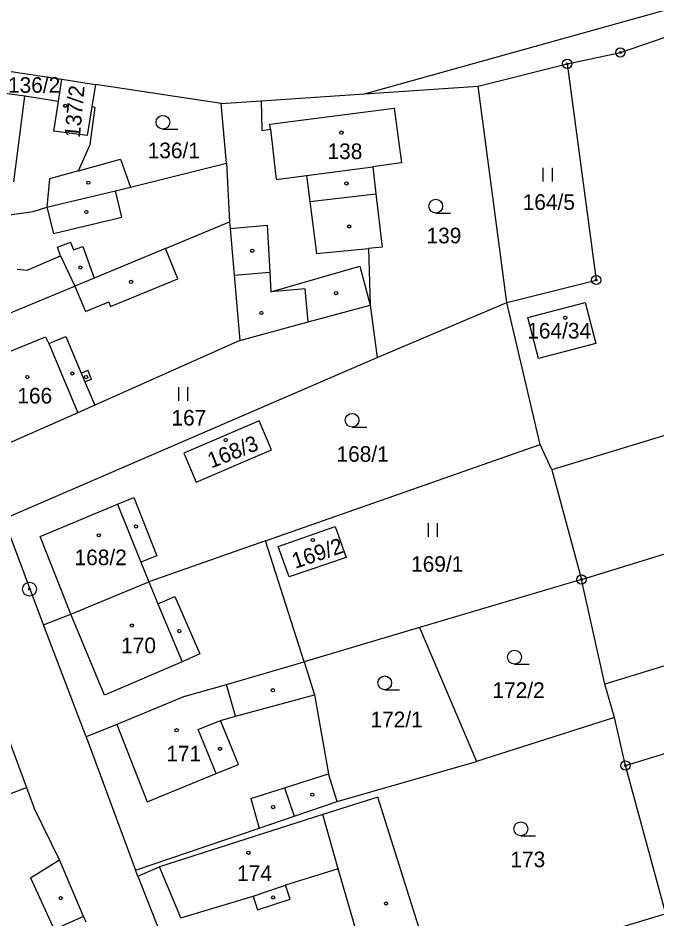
# Model space of a CAD drawing. Extents: x -762263 to -760336, y -1154405 to -1152076.
# Drawn here: x -761487.2 to -761417.7, y -1152449.2 to -1152351.2 of the extents above; entities that cross this region are included whole.
import ezdxf

# ---------------------------------------------------------------- set-up
doc = ezdxf.new("R2010")
doc.units = 0
for name, color, linetype in [('Vrstva 1', 7, 'Continuous'), ('Vrstva 18', 7, 'Continuous'), ('Vrstva 19', 7, 'Continuous'), ('Vrstva 24', 7, 'Continuous'), ('Vrstva 25', 7, 'Continuous'), ('Vrstva 4', 7, 'Continuous'), ('Vrstva 6', 7, 'Continuous')]:
    doc.layers.add(name, color=color, linetype=linetype)

msp = doc.modelspace()

# ---------------------------------------------------------------- linework, layer by layer
at = {"layer": 'Vrstva 1'}
for p, q in [((-761421.65, -1152354.92), (-761413.08, -1152351.96)), ((-761427.44, -1152356.15), (-761421.65, -1152354.92)), ((-761437.14, -1152358.57), (-761427.44, -1152356.15)), ((-761427.44, -1152356.15), (-761424.29, -1152379.69)), ((-761489.17, -1152356.81), (-761482.45, -1152357.83)), ((-761482.83, -1152360.26), (-761482.45, -1152357.83)), ((-761482.45, -1152357.83), (-761478.81, -1152358.39)), ((-761478.81, -1152358.39), (-761479.2, -1152360.84)), ((-761465.13, -1152360.48), (-761478.81, -1152358.39)), ((-761486.48, -1152359.67), (-761489.64, -1152359.26)), ((-761460.76, -1152360.18), (-761449.5, -1152359.41)), ((-761449.5, -1152359.41), (-761437.14, -1152358.57)), ((-761434, -1152382.12), (-761437.14, -1152358.57)), ((-761482.83, -1152360.26), (-761486.48, -1152359.67)), ((-761483.33, -1152363.49), (-761482.83, -1152360.26)), ((-761465.13, -1152360.48), (-761460.76, -1152360.18)), ((-761460.76, -1152360.18), (-761460.7, -1152363.41)), ((-761479.2, -1152360.84), (-761479.71, -1152363.96)), ((-761479.36, -1152364.92), (-761478.82, -1152360.91)), ((-761478.82, -1152360.91), (-761479.2, -1152360.84)), ((-761464.55, -1152366.97), (-761465.13, -1152360.48)), ((-761459.81, -1152362.73), (-761446.29, -1152360.98)), ((-761446.29, -1152360.98), (-761445.48, -1152366.93)), ((-761460.7, -1152363.41), (-761459.75, -1152363.28)), ((-761459.75, -1152363.28), (-761459.81, -1152362.73)), ((-761479.71, -1152363.96), (-761483.33, -1152363.49)), ((-761480.66, -1152367.81), (-761479.36, -1152364.92)), ((-761480.66, -1152367.81), (-761476.09, -1152366.54)), ((-761476.09, -1152366.54), (-761475, -1152369.57)), ((-761475, -1152369.57), (-761464.55, -1152366.97)), ((-761464.55, -1152366.97), (-761464.2, -1152373.36)), ((-761445.48, -1152366.93), (-761448.62, -1152367.35)), ((-761448.62, -1152367.35), (-761448.27, -1152370.29)), ((-761480.15, -1152370.81), (-761476.61, -1152369.96)), ((-761476.61, -1152369.96), (-761475, -1152369.57)), ((-761484.08, -1152371.76), (-761480.15, -1152370.81)), ((-761448.27, -1152370.29), (-761447.58, -1152376.11)), ((-761485.59, -1152372.21), (-761484.08, -1152371.76)), ((-761499.05, -1152374.15), (-761485.59, -1152372.21)), ((-761471.19, -1152376.25), (-761464.2, -1152373.36)), ((-761464.2, -1152373.36), (-761464.14, -1152374.06)), ((-761464.14, -1152374.06), (-761463.7, -1152379.17)), ((-761447.58, -1152376.11), (-761449.08, -1152376.26)), ((-761471.19, -1152376.25), (-761478.93, -1152379.47)), ((-761449.08, -1152376.26), (-761448.89, -1152382.41)), ((-761478.93, -1152379.47), (-761481.06, -1152380.35)), ((-761463.7, -1152379.17), (-761463.1, -1152386.26)), ((-761434, -1152382.12), (-761424.29, -1152379.69)), ((-761494.18, -1152385.8), (-761481.06, -1152380.35)), ((-761455.63, -1152384.24), (-761448.89, -1152382.41)), ((-761448.89, -1152382.41), (-761448.12, -1152388.13)), ((-761448.12, -1152388.13), (-761434, -1152382.12)), ((-761430.37, -1152397.57), (-761434, -1152382.12)), ((-761431.73, -1152383.77), (-761425.47, -1152382.12)), ((-761425.47, -1152382.12), (-761424.33, -1152386.59)), ((-761430.57, -1152388.22), (-761431.73, -1152383.77)), ((-761463.1, -1152386.26), (-761455.63, -1152384.24)), ((-761463.1, -1152386.26), (-761478.88, -1152393.31)), ((-761424.33, -1152386.59), (-761430.57, -1152388.22)), ((-761488.79, -1152405.68), (-761448.12, -1152388.13)), ((-761400.77, -1152391.72), (-761429.1, -1152400.36)), ((-761478.88, -1152393.31), (-761480.73, -1152394.13)), ((-761480.73, -1152394.13), (-761488.94, -1152397.76)), ((-761460.99, -1152395.01), (-761469.19, -1152398.53)), ((-761459.62, -1152398.18), (-761460.99, -1152395.01)), ((-761425.89, -1152412.28), (-761374.14, -1152396.33)), ((-761460.3, -1152408.08), (-761430.37, -1152397.57)), ((-761429.1, -1152400.36), (-761430.37, -1152397.57)), ((-761469.19, -1152398.53), (-761467.82, -1152401.7)), ((-761467.82, -1152401.7), (-761459.62, -1152398.18)), ((-761429.1, -1152400.36), (-761425.89, -1152412.28)), ((-761476.39, -1152404.08), (-761474.62, -1152403.37)), ((-761474.62, -1152403.37), (-761472.11, -1152409.69)), ((-761484.81, -1152407.6), (-761476.39, -1152404.08)), ((-761484.44, -1152417.22), (-761488.79, -1152405.68)), ((-761458.91, -1152408.7), (-761452.7, -1152406.52)), ((-761452.7, -1152406.52), (-761451.51, -1152409.88)), ((-761481.48, -1152416.04), (-761484.81, -1152407.6)), ((-761460.3, -1152408.08), (-761472.99, -1152412.54)), ((-761456.09, -1152421.23), (-761460.3, -1152408.08)), ((-761457.7, -1152412), (-761458.91, -1152408.7)), ((-761472.11, -1152409.69), (-761473.85, -1152410.39)), ((-761473.85, -1152410.39), (-761472.99, -1152412.54)), ((-761451.51, -1152409.88), (-761457.7, -1152412)), ((-761425.89, -1152412.28), (-761443.53, -1152417.51)), ((-761423.33, -1152423.68), (-761425.89, -1152412.28)), ((-761481.48, -1152416.04), (-761472.99, -1152412.54)), ((-761387.03, -1152412.54), (-761423.33, -1152423.68)), ((-761484.44, -1152417.22), (-761481.48, -1152416.04)), ((-761421.1, -1152432.52), (-761368, -1152416.1)), ((-761479.81, -1152429.41), (-761484.44, -1152417.22)), ((-761443.53, -1152417.51), (-761456.09, -1152421.23)), ((-761443.53, -1152417.51), (-761437.33, -1152432.09)), ((-761464.55, -1152423.69), (-761456.09, -1152421.23)), ((-761456.09, -1152421.23), (-761454.97, -1152424.82)), ((-761469.02, -1152424.99), (-761464.55, -1152423.69)), ((-761422.28, -1152427.29), (-761423.33, -1152423.68)), ((-761469.02, -1152424.99), (-761476.49, -1152428.06)), ((-761454.97, -1152424.82), (-761453.44, -1152433.44)), ((-761476.49, -1152428.06), (-761479.81, -1152429.41)), ((-761422.28, -1152427.29), (-761437.33, -1152432.09)), ((-761421.1, -1152432.52), (-761422.28, -1152427.29)), ((-761488.62, -1152428.65), (-761486.29, -1152434.93)), ((-761479.81, -1152429.41), (-761474.43, -1152443.9)), ((-761452.49, -1152436.44), (-761437.33, -1152432.09)), ((-761416.7, -1152448.65), (-761421.1, -1152432.52)), ((-761452.49, -1152436.44), (-761453.44, -1152433.44)), ((-761486.29, -1152434.93), (-761485.46, -1152437.18)), ((-761457.18, -1152438.03), (-761452.49, -1152436.44)), ((-761448.06, -1152435.96), (-761454.05, -1152437.87)), ((-761441.66, -1152456.18), (-761448.06, -1152435.96)), ((-761482.7, -1152442.79), (-761485.46, -1152437.18)), ((-761454.05, -1152437.87), (-761471.84, -1152443.54)), ((-761460.99, -1152439.33), (-761457.18, -1152438.03)), ((-761474.43, -1152443.9), (-761460.99, -1152439.33)), ((-761480.09, -1152448.97), (-761482.7, -1152442.79)), ((-761474.18, -1152444.55), (-761471.84, -1152443.54)), ((-761474.18, -1152444.55), (-761474.43, -1152443.9)), ((-761474.18, -1152444.55), (-761466.45, -1152464.3)), ((-761416.7, -1152448.65), (-761441.66, -1152456.18)), ((-761480.09, -1152448.97), (-761483.31, -1152450.37)), ((-761480.09, -1152448.97), (-761479.84, -1152449.52))]:
    msp.add_line(p, q, dxfattribs=at)
at = {"layer": 'Vrstva 24'}
for centre, radius in [((-761421.65, -1152354.92), 0.5), ((-761421.65, -1152354.92), 0.1), ((-761427.44, -1152356.15), 0.5), ((-761427.44, -1152356.15), 0.1), ((-761424.29, -1152379.69), 0.5), ((-761424.29, -1152379.69), 0.1), ((-761425.89, -1152412.28), 0.5), ((-761425.89, -1152412.28), 0.1), ((-761485.98, -1152413.33), 0.75), ((-761485.98, -1152413.33), 0.1), ((-761421.1, -1152432.52), 0.5), ((-761421.1, -1152432.52), 0.1)]:
    msp.add_circle(centre, radius, dxfattribs=at)
at = {"layer": 'Vrstva 25'}
for p, q in [((-761471.45, -1152363.27), (-761469.85, -1152363.27)), ((-761430.06, -1152368.98), (-761430.06, -1152367.48)), ((-761429.06, -1152368.98), (-761429.06, -1152367.48)), ((-761441.75, -1152372.4), (-761440.15, -1152372.4)), ((-761469.74, -1152392.84), (-761469.74, -1152391.34)), ((-761468.74, -1152392.84), (-761468.74, -1152391.34)), ((-761450.86, -1152395.7), (-761449.26, -1152395.7)), ((-761442.56, -1152407.64), (-761442.56, -1152406.14)), ((-761441.56, -1152407.64), (-761441.56, -1152406.14)), ((-761433.18, -1152421.48), (-761431.58, -1152421.48)), ((-761447.31, -1152424.28), (-761445.71, -1152424.28)), ((-761432.49, -1152440.16), (-761430.89, -1152440.16))]:
    msp.add_line(p, q, dxfattribs=at)
for centre, radius in [((-761482.1, -1152360.73), 0.175), ((-761471.45, -1152362.52), 0.75), ((-761452.02, -1152363.64), 0.175), ((-761479.58, -1152369.09), 0.175), ((-761451.48, -1152369.17), 0.175), ((-761441.75, -1152371.65), 0.75), ((-761479.79, -1152372.28), 0.175), ((-761451.18, -1152373.86), 0.175), ((-761461.73, -1152376.5), 0.175), ((-761480.45, -1152378.32), 0.175), ((-761474.92, -1152379.89), 0.175), ((-761452.6, -1152381.11), 0.175), ((-761460.74, -1152383.28), 0.175), ((-761427.65, -1152383.79), 0.175), ((-761481.32, -1152389.86), 0.175), ((-761486.22, -1152390.25), 0.175), ((-761479.82, -1152390.25), 0.175), ((-761450.86, -1152394.95), 0.75), ((-761464.62, -1152397.11), 0.175), ((-761474.39, -1152406.5), 0.175), ((-761478.43, -1152407.47), 0.175), ((-761455.14, -1152407.98), 0.175), ((-761474.84, -1152417.29), 0.175), ((-761469.67, -1152417.89), 0.175), ((-761433.18, -1152420.73), 0.75), ((-761447.31, -1152423.53), 0.75), ((-761459.48, -1152424.33), 0.175), ((-761469.97, -1152428.68), 0.175), ((-761465.23, -1152430.71), 0.175), ((-761455.19, -1152435.7), 0.175), ((-761459.46, -1152437.05), 0.175), ((-761432.49, -1152439.41), 0.75), ((-761462.15, -1152442.02), 0.175), ((-761459.45, -1152446.88), 0.175), ((-761482.59, -1152446.96), 0.175), ((-761447.17, -1152447.54), 0.175)]:
    msp.add_circle(centre, radius, dxfattribs=at)
at = {"layer": 'Vrstva 4'}
for p, q in [((-761487.69, -1152368.99), (-761486.48, -1152359.67)), ((-761459.75, -1152363.28), (-761459.14, -1152368.73)), ((-761480.66, -1152367.81), (-761483.81, -1152368.68)), ((-761455.82, -1152368.32), (-761448.62, -1152367.35)), ((-761483.81, -1152368.68), (-761484.08, -1152371.76)), ((-761459.14, -1152368.73), (-761455.82, -1152368.32)), ((-761455.82, -1152368.32), (-761455.46, -1152371.15)), ((-761475.93, -1152372.85), (-761476.61, -1152369.96)), ((-761455.46, -1152371.15), (-761448.27, -1152370.29)), ((-761455.46, -1152371.15), (-761454.74, -1152376.81)), ((-761484.08, -1152371.76), (-761483.37, -1152374.61)), ((-761483.37, -1152374.61), (-761475.93, -1152372.85)), ((-761464.14, -1152374.06), (-761460.12, -1152373.71)), ((-761460.12, -1152373.71), (-761459.83, -1152378.84)), ((-761482.94, -1152376.11), (-761481.5, -1152375.56)), ((-761482.59, -1152377.05), (-761482.94, -1152376.11)), ((-761481.5, -1152375.56), (-761481.18, -1152376.39)), ((-761481.18, -1152376.39), (-761480.18, -1152376.03)), ((-761480.18, -1152376.03), (-761478.93, -1152379.47)), ((-761486.23, -1152378.6), (-761482.59, -1152377.05)), ((-761482.59, -1152377.05), (-761481.06, -1152380.35)), ((-761469.83, -1152379.54), (-761471.19, -1152376.25)), ((-761454.74, -1152376.81), (-761449.08, -1152376.26)), ((-761487.33, -1152378.52), (-761486.23, -1152378.6)), ((-761463.7, -1152379.17), (-761459.83, -1152378.84)), ((-761459.83, -1152378.84), (-761459.71, -1152380.96)), ((-761459.71, -1152380.96), (-761450.03, -1152378.19)), ((-761450.03, -1152378.19), (-761448.89, -1152382.41)), ((-761477.15, -1152382.56), (-761469.83, -1152379.54)), ((-761481.06, -1152380.35), (-761479.89, -1152383.12)), ((-761455.98, -1152380.64), (-761459.71, -1152380.96)), ((-761455.63, -1152384.24), (-761455.98, -1152380.64)), ((-761479.89, -1152383.12), (-761477.35, -1152382.06)), ((-761477.35, -1152382.06), (-761477.15, -1152382.56)), ((-761492.63, -1152389.3), (-761484.23, -1152385.85)), ((-761484.23, -1152385.85), (-761483.87, -1152386.6)), ((-761483.87, -1152386.6), (-761482.01, -1152385.82)), ((-761482.01, -1152385.82), (-761480.34, -1152389.81)), ((-761483.87, -1152386.6), (-761480.73, -1152394.13)), ((-761480.34, -1152389.81), (-761479.64, -1152389.51)), ((-761480.34, -1152389.81), (-761479.94, -1152390.78)), ((-761479.64, -1152389.51), (-761479.27, -1152390.51)), ((-761479.27, -1152390.51), (-761479.94, -1152390.78)), ((-761479.94, -1152390.78), (-761478.88, -1152393.31)), ((-761476.39, -1152404.08), (-761473.85, -1152410.39)), ((-761472.99, -1152412.54), (-761472, -1152414.94)), ((-761472, -1152414.94), (-761470.17, -1152414.14)), ((-761470.17, -1152414.14), (-761467.45, -1152420.38)), ((-761472, -1152414.94), (-761469.36, -1152421.23)), ((-761477.8, -1152424.85), (-761481.48, -1152416.04)), ((-761469.36, -1152421.23), (-761477.8, -1152424.85)), ((-761467.45, -1152420.38), (-761469.36, -1152421.23)), ((-761463.54, -1152427.17), (-761464.55, -1152423.69)), ((-761463.54, -1152427.17), (-761454.97, -1152424.82)), ((-761476.49, -1152428.06), (-761473.17, -1152436.48)), ((-761467.61, -1152428.62), (-761465.2, -1152427.63)), ((-761465.2, -1152427.63), (-761463.54, -1152427.17)), ((-761463.24, -1152432.41), (-761465.2, -1152427.63)), ((-761465.65, -1152433.4), (-761467.61, -1152428.62)), ((-761465.65, -1152433.4), (-761463.24, -1152432.41)), ((-761473.17, -1152436.48), (-761465.65, -1152433.4)), ((-761458.21, -1152434.95), (-761453.44, -1152433.44)), ((-761496.62, -1152438.73), (-761486.29, -1152434.93)), ((-761461.88, -1152436.12), (-761458.21, -1152434.95)), ((-761458.21, -1152434.95), (-761457.18, -1152438.03)), ((-761461.88, -1152436.12), (-761460.99, -1152439.33)), ((-761452.36, -1152443.75), (-761454.05, -1152437.87)), ((-761485.89, -1152444.73), (-761482.7, -1152442.79)), ((-761469.5, -1152449.09), (-761471.84, -1152443.54)), ((-761452.36, -1152443.75), (-761458.1, -1152445.54)), ((-761448.12, -1152458.53), (-761452.36, -1152443.75)), ((-761485.89, -1152444.73), (-761483.31, -1152450.37)), ((-761461.64, -1152446.73), (-761458.1, -1152445.54)), ((-761457.6, -1152447.06), (-761458.1, -1152445.54)), ((-761469.5, -1152449.09), (-761461.64, -1152446.73)), ((-761461.64, -1152446.73), (-761461.15, -1152448.22)), ((-761461.15, -1152448.22), (-761457.6, -1152447.06))]:
    msp.add_line(p, q, dxfattribs=at)
at = {"layer": 'Vrstva 6'}
msp.add_line((-761449.5, -1152359.41), (-761408.42, -1152347.97), dxfattribs=at)

# ---------------------------------------------------------------- texts
at = {"layer": 'Vrstva 18'}
for s, p in [('136/2', (-761488.326, -1152359.31)), ('136/1', (-761473.117, -1152366.43)), ('164/5', (-761432.287, -1152372.05)), ('139', (-761442.757, -1152375.69)), ('167', (-761470.527, -1152395.52)), ('168/1', (-761452.557, -1152399.47)), ('169/1', (-761444.437, -1152411.44)), ('172/2', (-761435.577, -1152425.17)), ('172/1', (-761448.857, -1152428.36)), ('173', (-761433.627, -1152443.59))]:
    msp.add_text(s, height=1.7, dxfattribs=at).set_placement(p)
at = {"layer": 'Vrstva 19'}
for s, rotation, p in [('137/2', 84.68316, (-761480.497, -1152364.252)), ('168/3', 21.48592, (-761466.195, -1152400.206)), ('169/2', 18.50654, (-761457.068, -1152411.125))]:
    msp.add_text(s, height=1.7, rotation=rotation, dxfattribs=at).set_placement(p)
for s, p in [('138', (-761453.537, -1152366.52)), ('164/34', (-761431.791, -1152386.05)), ('166', (-761487.307, -1152393.12)), ('168/2', (-761481.077, -1152410.72)), ('170', (-761476.007, -1152420.3)), ('171', (-761471.087, -1152432.08)), ('174', (-761463.387, -1152445.1))]:
    msp.add_text(s, height=1.7, dxfattribs=at).set_placement(p)

doc.saveas('drawing.dxf')
